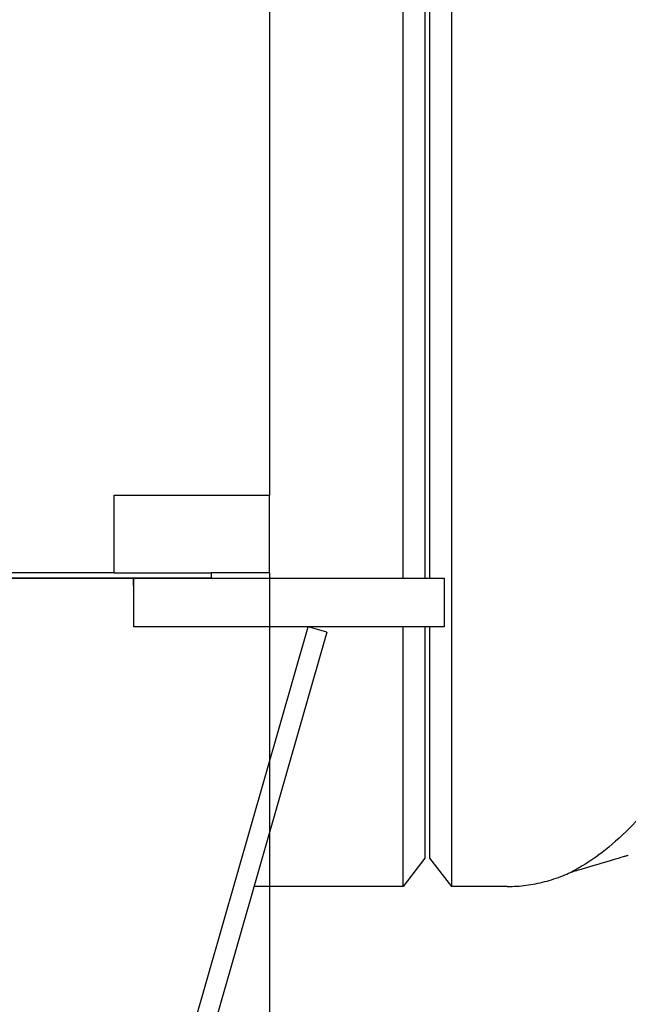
# Model space of a CAD drawing. Header units: inches. Extents: x 24 to 1128, y -94 to 748.
# Tile 438 of 573: x 724 to 740, y 129 to 154. Entities that reach past the tile are written whole.
import ezdxf

# ---------------------------------------------------------------- set-up
doc = ezdxf.new("R2010")
doc.units = ezdxf.units.IN
doc.header["$LTSCALE"] = 32
doc.header["$MEASUREMENT"] = 0
doc.layers.add('Dimension (ANSI)', color=7, linetype='Continuous', lineweight=25)
doc.layers.add('Visible (ANSI)', color=7, linetype='Continuous', lineweight=30)
doc.styles.add('Note Text (ANSI)', font='tahoma.ttf')
doc.dimstyles.new('Architectural (ANSI)', dxfattribs={"dimscale": 32, "dimtxt": 0.125, "dimasz": 0.098425, "dimexe": 0.125, "dimexo": 0.0625, "dimgap": 0.031496, "dimtad": 0, "dimtih": 1, "dimtoh": 1, "dimdec": 4, "dimrnd": 1e-08, "dimzin": 3, "dimdsep": 46, "dimlunit": 4, "dimtxsty": 'Note Text (ANSI)', "dimcen": 0.09, "dimdle": 0.393701, "dimclrd": 256, "dimclre": 256, "dimclrt": 256, "dimadec": 0, "dimazin": 3, "dimtfac": 0.96, "dimtofl": 0, "dimtmove": 0, "dimatfit": 3, "dimfxl": 1, "dimfrac": 2, "dimtolj": 1, "dimtzin": 12, "dimlwd": -1, "dimlwe": -1, "dimarcsym": 0})

# ---------------------------------------------------------------- blocks, each defined once
blk = doc.blocks.new('*D21')
at = {"layer": 'Defpoints', "color": 0, "transparency": 16777216}
for p in [(472.383, 141.636), (730.383, 141.636), (730.383, 119.096)]:
    blk.add_point(p, dxfattribs=at)
at = {"layer": 'Dimension (ANSI)', "transparency": 16777216}
for p, q in [((472.383, 139.636), (472.383, 115.096)), ((730.383, 139.636), (730.383, 115.096)), ((475.533, 119.096), (563.986, 119.096)), ((727.234, 119.096), (579.78, 119.096))]:
    blk.add_line(p, q, dxfattribs=at)
for points in [[(475.533, 119.621), (475.533, 118.571), (472.383, 119.096)], [(727.234, 119.621), (727.234, 118.571), (730.383, 119.096)]]:
    blk.add_solid(points, dxfattribs=at)
at = {"layer": 'Dimension (ANSI)', "transparency": 16777216, "insert": (564.994, 121.179), "char_height": 4, "attachment_point": 1, "style": 'Note Text (ANSI)'}
blk.add_mtext('\\A1;21\'-6"', dxfattribs=at)

msp = doc.modelspace()

# ---------------------------------------------------------------- linework, layer by layer
at = {"layer": 'Visible (ANSI)'}
for p, q in [((730.38339, 297.50112), (730.38339, 141.63562)), ((733.82708, 139.50112), (733.82708, 157.06362)), ((735.06854, 157.06362), (735.06854, 131.56362)), ((734.38339, 156.33862), (734.38339, 139.50112)), ((734.50839, 156.33362), (734.50839, 139.50112)), ((726.38339, 141.63562), (730.38339, 141.63562)), ((726.38339, 139.63562), (726.38339, 141.63562)), ((730.38339, 139.63562), (730.38339, 141.63562)), ((728.88339, 139.50112), (473.88339, 139.50112)), ((475.88339, 139.50112), (726.88339, 139.50112)), ((726.38339, 139.63562), (476.38339, 139.63562)), ((726.38339, 139.63562), (728.88339, 139.63562)), ((726.88339, 139.31371), (726.88339, 139.50112)), ((726.88339, 139.50112), (734.88339, 139.50112)), ((726.88339, 139.50112), (726.88339, 138.25112)), ((728.88339, 139.63562), (728.88339, 139.50112)), ((730.38339, 139.63562), (728.88339, 139.63562)), ((734.88339, 139.50112), (734.88339, 138.25112)), ((734.88339, 138.25112), (726.88339, 138.25112)), ((728.35139, 127.67724), (731.38339, 138.25112)), ((731.86402, 138.11331), (731.38339, 138.25112)), ((733.82708, 131.56362), (733.82708, 138.25112)), ((734.38339, 138.25112), (734.38339, 132.28862)), ((734.50839, 138.25112), (734.50839, 132.29362)), ((731.86402, 138.11331), (728.83203, 127.53942)), ((734.38339, 132.28862), (733.82708, 131.56362)), ((734.50839, 132.29362), (735.06854, 131.56362)), ((733.82708, 131.56362), (729.98594, 131.56362)), ((736.50839, 131.56362), (735.06854, 131.56362))]:
    msp.add_line(p, q, dxfattribs=at)
for points, knots in [([(740.29676, 133.77873), (740.17095, 133.62565), (740.03599, 133.4695), (739.6766, 133.0806), (739.44352, 132.85366), (738.96934, 132.4483), (738.74389, 132.28604), (738.47926, 132.11548), (738.39638, 132.06578), (738.26791, 131.99278), (738.21624, 131.96514), (738.16313, 131.93741), (738.14963, 131.93051), (738.14036, 131.92578), (738.13881, 131.92499), (738.13729, 131.92422), (738.13694, 131.92404), (738.13679, 131.92397), (738.13677, 131.92396), (738.13677, 131.92396)], [1.72900805, 1.72900805, 1.72900805, 1.72900805, 3.28877926, 3.28877926, 5.72878536, 5.72878536, 8.26886017, 8.26886017, 9.4658451, 9.4658451, 10.45038863, 10.45038863, 10.97715866, 10.97715866, 11.13610264, 11.13610264, 11.23205414, 11.23205414, 11.2579288, 11.2579288, 11.2579288, 11.2579288]), ([(739.62451, 132.36362), (739.62438, 132.36359), (739.62422, 132.36354), (739.62386, 132.36344), (739.62366, 132.36338), (739.62321, 132.36325), (739.62296, 132.36317), (739.62228, 132.36297), (739.62183, 132.36284), (739.62031, 132.3624), (739.61923, 132.36208), (739.61494, 132.36083), (739.61173, 132.35988), (739.59887, 132.35611), (739.58923, 132.35329), (739.55066, 132.34197), (739.52174, 132.33347), (739.40604, 132.29944), (739.31927, 132.27382), (738.97232, 132.17114), (738.71227, 132.09365), (738.34697, 131.98569), (738.24187, 131.95473), (738.13677, 131.92396)], [0, 0, 0, 0, 0.00200815, 0.00200815, 0.00382698, 0.00382698, 0.0058643, 0.0058643, 0.00944926, 0.00944926, 0.01797059, 0.01797059, 0.04350561, 0.04350561, 0.12009243, 0.12009243, 0.34985463, 0.34985463, 1.03917033, 1.03917033, 3.10701346, 3.10701346, 3.94177252, 3.94177252, 3.94177252, 3.94177252]), ([(736.50839, 131.56362), (736.6702, 131.56362), (736.832, 131.57412), (737.15372, 131.61582), (737.31365, 131.64703), (737.63001, 131.72939), (737.78646, 131.78054), (738.0064, 131.86704), (738.07182, 131.89466), (738.13677, 131.92396)], [6.283185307, 6.283185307, 6.283185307, 6.283185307, 6.347905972, 6.347905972, 6.412626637, 6.412626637, 6.477347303, 6.477347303, 6.505000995, 6.505000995, 6.505000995, 6.505000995])]:
    msp.add_open_spline(points, degree=3, knots=knots, dxfattribs=at)

# ---------------------------------------------------------------- dimensions: what is measured, and where the dimension line sits
at = {"layer": 'Dimension (ANSI)'}
dim = msp.add_linear_dim(base=(730.38339, 119.09594), p1=(472.38339, 141.63562), p2=(730.38339, 141.63562), dimstyle='Architectural (ANSI)', override={"dimgap": 0.031496, "dimtih": 0, "dimtoh": 0, "dimdec": 4, "dimlfac": 1, "dimtol": 0, "dimlim": 0, "dimtp": 0, "dimtm": 0, "dimtdec": 2, "dimatfit": 1}, dxfattribs=at)
dim.commit()
dim.dimension.update_dxf_attribs({"geometry": '*D21', "text_midpoint": (571.88339, 119.09594), "dimtype": 160})

doc.saveas('drawing.dxf')
